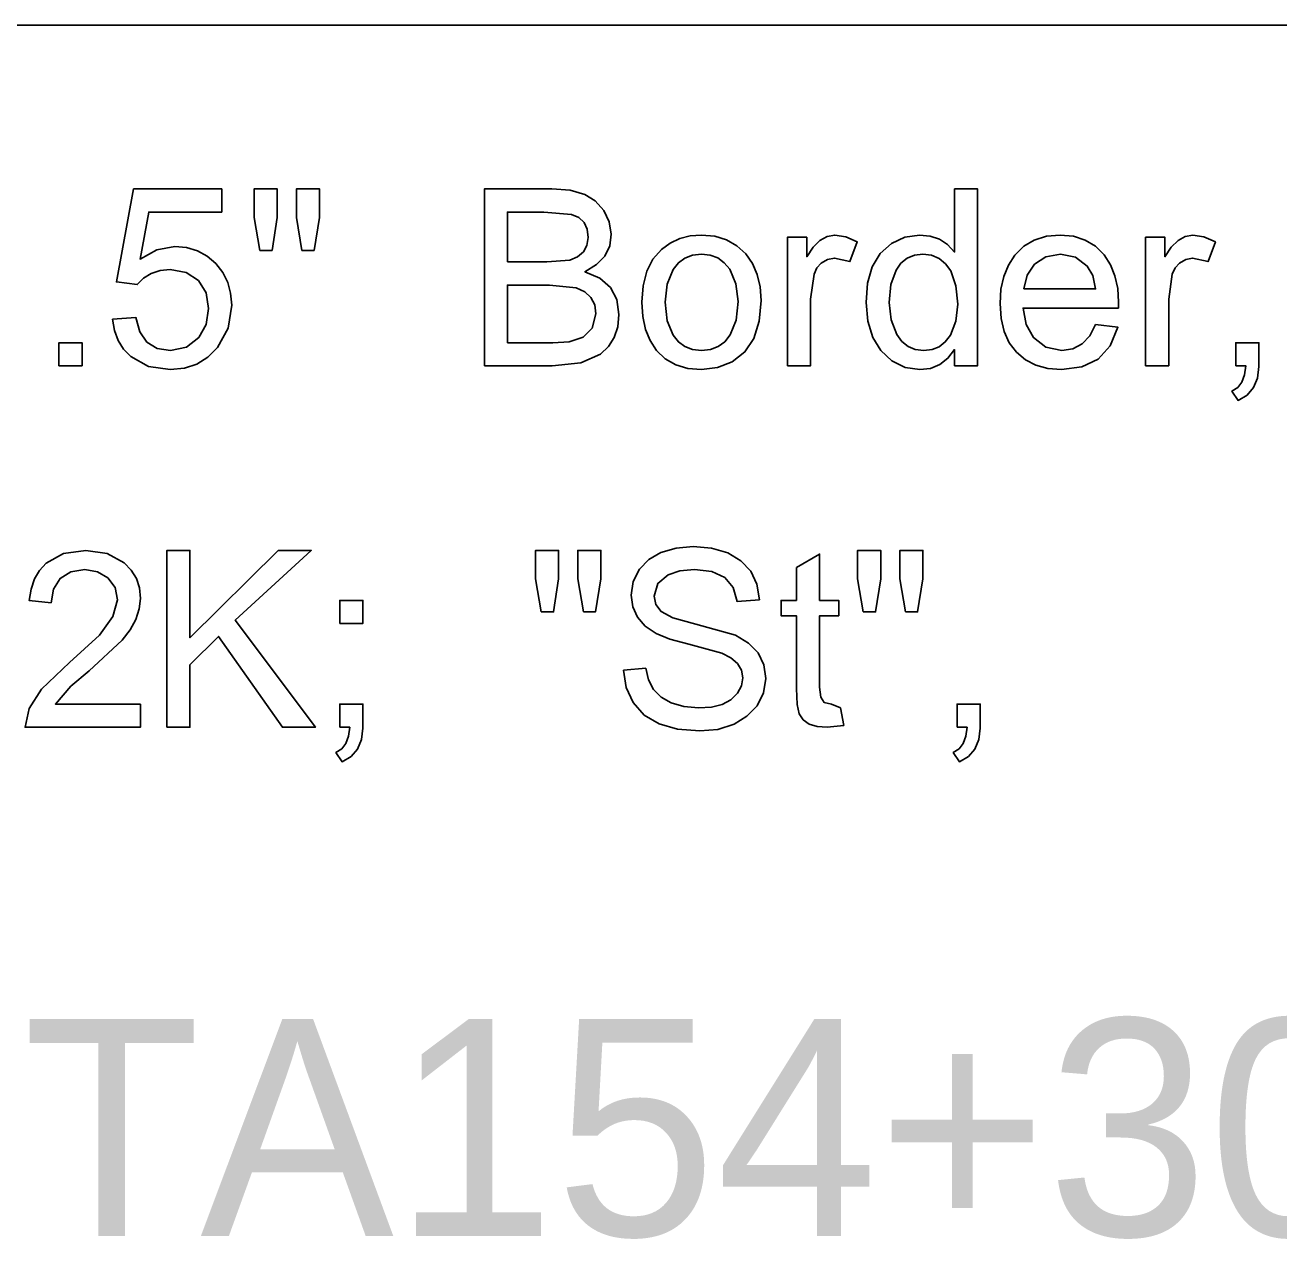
# Model space of a CAD drawing. Extents: x 1001568 to 1002149, y 1840825 to 1841423.
# Drawn here: x 1001921.795 to 1001924.108, y 1840965.23 to 1840967.469 of the extents above; entities that cross this region are included whole.
import ezdxf

# ---------------------------------------------------------------- set-up
doc = ezdxf.new("R2010")
doc.units = 0
for name, color, linetype in [('40', 7, 'Continuous'), ('R_No Plot', 7, 'Continuous'), ('SIGNS', 7, 'Continuous')]:
    doc.layers.add(name, color=color, linetype=linetype)

msp = doc.modelspace()

# ---------------------------------------------------------------- linework, layer by layer
at = {"layer": 'R_No Plot'}
msp.add_line((1001890.6501, 1840967.4691), (1001982.1327, 1840967.4691), dxfattribs=at)
at = {"layer": 'SIGNS'}
for points in [[(1001921.9563, 1840966.9264), (1001921.96, 1840966.9056), (1001921.9669, 1840966.8873), (1001921.9768, 1840966.8714), (1001921.99, 1840966.8579), (1001922.0225, 1840966.8396), (1001922.0628, 1840966.8336), (1001922.0889, 1840966.8362), (1001922.1121, 1840966.8438), (1001922.1324, 1840966.8564), (1001922.1499, 1840966.8741), (1001922.1695, 1840966.9103), (1001922.1762, 1840966.9524), (1001922.1743, 1840966.9743), (1001922.1689, 1840966.9945), (1001922.1598, 1840967.0128), (1001922.1472, 1840967.0292), (1001922.1311, 1840967.0429), (1001922.1131, 1840967.0528), (1001922.0931, 1840967.0586), (1001922.0712, 1840967.0605), (1001922.0384, 1840967.0546), (1001922.0073, 1840967.0375), (1001922.0233, 1840967.1243), (1001922.1579, 1840967.1243), (1001922.1579, 1840967.1669), (1001921.9952, 1840967.1669), (1001921.9635, 1840966.9954), (1001922.0019, 1840966.9904), (1001922.0136, 1840967.0025), (1001922.0278, 1840967.0111), (1001922.044, 1840967.0162), (1001922.0626, 1840967.018), (1001922.0923, 1840967.0129), (1001922.1148, 1840966.998), (1001922.1289, 1840966.9752), (1001922.1337, 1840966.9463), (1001922.1291, 1840966.9169), (1001922.1155, 1840966.8927), (1001922.0926, 1840966.8749), (1001922.0633, 1840966.8691), (1001922.0388, 1840966.8728), (1001922.0199, 1840966.8842), (1001922.0067, 1840966.9033), (1001921.9992, 1840966.93)], [(1001922.228, 1840967.0534), (1001922.2508, 1840967.0534), (1001922.2602, 1840967.1144), (1001922.2602, 1840967.1669), (1001922.2176, 1840967.1669), (1001922.2176, 1840967.1144)], [(1001922.3058, 1840967.0534), (1001922.3282, 1840967.0534), (1001922.3382, 1840967.1144), (1001922.3382, 1840967.1669), (1001922.2956, 1840967.1669), (1001922.2956, 1840967.1144)], [(1001923.2013, 1840966.8407), (1001923.2438, 1840966.8407), (1001923.2438, 1840966.9633), (1001923.2504, 1840967.0097), (1001923.2557, 1840967.0213), (1001923.2635, 1840967.0302), (1001923.2753, 1840967.0369), (1001923.2879, 1840967.0393), (1001923.3165, 1840967.0328), (1001923.33, 1840967.0692), (1001923.3089, 1840967.0786), (1001923.2885, 1840967.0818), (1001923.2743, 1840967.0793), (1001923.261, 1840967.0717), (1001923.2484, 1840967.0592), (1001923.2367, 1840967.0418), (1001923.2367, 1840967.0777), (1001923.2013, 1840967.0777)], [(1001923.8618, 1840966.8407), (1001923.9044, 1840966.8407), (1001923.9044, 1840966.9633), (1001923.9109, 1840967.0097), (1001923.9162, 1840967.0213), (1001923.9241, 1840967.0302), (1001923.9359, 1840967.0369), (1001923.9485, 1840967.0393), (1001923.9771, 1840967.0328), (1001923.9906, 1840967.0692), (1001923.9694, 1840967.0786), (1001923.949, 1840967.0818), (1001923.9348, 1840967.0793), (1001923.9216, 1840967.0717), (1001923.9089, 1840967.0592), (1001923.8973, 1840967.0418), (1001923.8973, 1840967.0777), (1001923.8618, 1840967.0777)], [(1001921.8577, 1840966.8407), (1001921.9003, 1840966.8407), (1001921.9003, 1840966.8832), (1001921.8577, 1840966.8832)], [(1001924.0282, 1840966.8407), (1001924.0466, 1840966.8407), (1001924.0445, 1840966.824), (1001924.0396, 1840966.8106), (1001924.0317, 1840966.8005), (1001924.0211, 1840966.7939), (1001924.0325, 1840966.7769), (1001924.0491, 1840966.7867), (1001924.0611, 1840966.8004), (1001924.0683, 1840966.8178), (1001924.0707, 1840966.8392), (1001924.0707, 1840966.8832), (1001924.0282, 1840966.8832)], [(1001922.008, 1840966.2166), (1001921.851, 1840966.2166), (1001921.8798, 1840966.2496), (1001921.9132, 1840966.2782), (1001921.9739, 1840966.3345), (1001921.9888, 1840966.3536), (1001921.9995, 1840966.3729), (1001922.0058, 1840966.3921), (1001922.008, 1840966.4114), (1001922.0062, 1840966.431), (1001922.0005, 1840966.4485), (1001921.9911, 1840966.4639), (1001921.9781, 1840966.4773), (1001921.9464, 1840966.4945), (1001921.9075, 1840966.5002), (1001921.8663, 1840966.4943), (1001921.8343, 1840966.4764), (1001921.822, 1840966.4631), (1001921.8127, 1840966.4474), (1001921.8063, 1840966.4288), (1001921.8028, 1840966.4077), (1001921.843, 1840966.4036), (1001921.8473, 1840966.4288), (1001921.8598, 1840966.4483), (1001921.8794, 1840966.4607), (1001921.9054, 1840966.4648), (1001921.9286, 1840966.4608), (1001921.9477, 1840966.4496), (1001921.961, 1840966.4316), (1001921.9655, 1840966.4089), (1001921.9572, 1840966.3779), (1001921.9326, 1840966.3437), (1001921.877, 1840966.2931), (1001921.8256, 1840966.2444), (1001921.8024, 1840966.2084), (1001921.7953, 1840966.174), (1001922.008, 1840966.174)], [(1001922.0566, 1840966.174), (1001922.0991, 1840966.174), (1001922.0991, 1840966.289), (1001922.1521, 1840966.3415), (1001922.2699, 1840966.174), (1001922.3306, 1840966.174), (1001922.1828, 1840966.3717), (1001922.323, 1840966.5002), (1001922.2622, 1840966.5002), (1001922.0991, 1840966.3389), (1001922.0991, 1840966.5002), (1001922.0566, 1840966.5002)], [(1001922.747, 1840966.3868), (1001922.7698, 1840966.3868), (1001922.7792, 1840966.4477), (1001922.7792, 1840966.5002), (1001922.7366, 1840966.5002), (1001922.7366, 1840966.4477)], [(1001922.8248, 1840966.3868), (1001922.8472, 1840966.3868), (1001922.8572, 1840966.4477), (1001922.8572, 1840966.5002), (1001922.8146, 1840966.5002), (1001922.8146, 1840966.4477)], [(1001922.8988, 1840966.2791), (1001922.904, 1840966.247), (1001922.9168, 1840966.2194), (1001922.9372, 1840966.1964), (1001922.9645, 1840966.18), (1001922.9985, 1840966.1702), (1001923.0394, 1840966.167), (1001923.0731, 1840966.17), (1001923.1027, 1840966.1796), (1001923.1266, 1840966.1941), (1001923.1451, 1840966.2135), (1001923.1573, 1840966.2375), (1001923.1612, 1840966.2641), (1001923.1576, 1840966.2893), (1001923.1471, 1840966.311), (1001923.1297, 1840966.3289), (1001923.1056, 1840966.3435), (1001923.0322, 1840966.3639), (1001922.9901, 1840966.376), (1001922.9682, 1840966.3873), (1001922.9586, 1840966.4003), (1001922.9556, 1840966.416), (1001922.962, 1840966.4391), (1001922.9812, 1840966.4552), (1001923.003, 1840966.4625), (1001923.0298, 1840966.4648), (1001923.0616, 1840966.4609), (1001923.0855, 1840966.45), (1001923.1011, 1840966.4316), (1001923.1085, 1840966.406), (1001923.1495, 1840966.4091), (1001923.1448, 1840966.4379), (1001923.1335, 1840966.462), (1001923.1155, 1840966.4811), (1001923.091, 1840966.4955), (1001923.0609, 1840966.5045), (1001923.0274, 1840966.5073), (1001922.9957, 1840966.5045), (1001922.9678, 1840966.4963), (1001922.9453, 1840966.4833), (1001922.9281, 1840966.4653), (1001922.9168, 1840966.4428), (1001922.913, 1840966.4177), (1001922.9159, 1840966.3958), (1001922.9245, 1840966.3767), (1001922.939, 1840966.3604), (1001922.9593, 1840966.3469), (1001922.9846, 1840966.3365), (1001923.0192, 1840966.3271), (1001923.0805, 1840966.3106), (1001923.0971, 1840966.3022), (1001923.1091, 1840966.2918), (1001923.1163, 1840966.2793), (1001923.1187, 1840966.2648), (1001923.1163, 1840966.25), (1001923.1093, 1840966.2367), (1001923.097, 1840966.2247), (1001923.0809, 1840966.2161), (1001923.0609, 1840966.211), (1001923.037, 1840966.2095), (1001923.01, 1840966.2119), (1001922.9866, 1840966.2188), (1001922.9681, 1840966.2292), (1001922.9541, 1840966.2434), (1001922.9447, 1840966.2612), (1001922.9398, 1840966.2827)], [(1001923.3411, 1840966.3868), (1001923.3639, 1840966.3868), (1001923.3732, 1840966.4477), (1001923.3732, 1840966.5002), (1001923.3307, 1840966.5002), (1001923.3307, 1840966.4477)], [(1001923.4189, 1840966.3868), (1001923.4413, 1840966.3868), (1001923.4512, 1840966.4477), (1001923.4512, 1840966.5002), (1001923.4087, 1840966.5002), (1001923.4087, 1840966.4477)], [(1001923.2994, 1840966.2099), (1001923.2825, 1840966.2166), (1001923.2691, 1840966.2193), (1001923.2626, 1840966.2291), (1001923.2604, 1840966.2478), (1001923.2604, 1840966.3797), (1001923.2959, 1840966.3797), (1001923.2959, 1840966.408), (1001923.2604, 1840966.408), (1001923.2604, 1840966.4932), (1001923.2179, 1840966.4683), (1001923.2179, 1840966.408), (1001923.1895, 1840966.408), (1001923.1895, 1840966.3797), (1001923.2179, 1840966.3797), (1001923.2179, 1840966.2454), (1001923.2191, 1840966.2159), (1001923.2229, 1840966.1986), (1001923.2301, 1840966.1876), (1001923.2412, 1840966.1799), (1001923.2559, 1840966.1753), (1001923.2744, 1840966.174), (1001923.3051, 1840966.1773)], [(1001922.3756, 1840966.3655), (1001922.4182, 1840966.3655), (1001922.4182, 1840966.408), (1001922.3756, 1840966.408)], [(1001922.3756, 1840966.174), (1001922.394, 1840966.174), (1001922.3919, 1840966.1573), (1001922.387, 1840966.1439), (1001922.3791, 1840966.1338), (1001922.3685, 1840966.1272), (1001922.3799, 1840966.1102), (1001922.3966, 1840966.1201), (1001922.4085, 1840966.1337), (1001922.4157, 1840966.1511), (1001922.4182, 1840966.1725), (1001922.4182, 1840966.2166), (1001922.3756, 1840966.2166)], [(1001923.5142, 1840966.174), (1001923.5326, 1840966.174), (1001923.5305, 1840966.1573), (1001923.5256, 1840966.1439), (1001923.5177, 1840966.1338), (1001923.5071, 1840966.1272), (1001923.5185, 1840966.1102), (1001923.5351, 1840966.1201), (1001923.5471, 1840966.1337), (1001923.5543, 1840966.1511), (1001923.5568, 1840966.1725), (1001923.5568, 1840966.2166), (1001923.5142, 1840966.2166)]]:
    msp.add_lwpolyline(points, close=True, dxfattribs=at)
for points in [[(1001922.6422, 1840966.8407), (1001922.7676, 1840966.8407), (1001922.8199, 1840966.846), (1001922.8566, 1840966.8623), (1001922.8713, 1840966.8763), (1001922.8819, 1840966.8931), (1001922.8883, 1840966.9127), (1001922.8905, 1840966.9352), (1001922.8865, 1840966.9629), (1001922.8747, 1840966.9853), (1001922.8551, 1840967.0024), (1001922.8277, 1840967.0142), (1001922.849, 1840967.0272), (1001922.8643, 1840967.0431), (1001922.8734, 1840967.0618), (1001922.8763, 1840967.0835), (1001922.8727, 1840967.1062), (1001922.8625, 1840967.1272), (1001922.8469, 1840967.1448), (1001922.8273, 1840967.1569), (1001922.8002, 1840967.1644), (1001922.7665, 1840967.1669), (1001922.6422, 1840967.1669), (1001922.6422, 1840966.8407)], [(1001923.5095, 1840966.8407), (1001923.552, 1840966.8407), (1001923.552, 1840967.1669), (1001923.5095, 1840967.1669), (1001923.5095, 1840967.0505), (1001923.4966, 1840967.0641), (1001923.4817, 1840967.0739), (1001923.4644, 1840967.0798), (1001923.4451, 1840967.0818), (1001923.4175, 1840967.0779), (1001923.393, 1840967.0664), (1001923.3723, 1840967.0477), (1001923.3578, 1840967.0233), (1001923.349, 1840966.9932), (1001923.3463, 1840966.9575), (1001923.3496, 1840966.9228), (1001923.3588, 1840966.8931), (1001923.3736, 1840966.8686), (1001923.3938, 1840966.8499), (1001923.4182, 1840966.8375), (1001923.4452, 1840966.8336), (1001923.4652, 1840966.8359), (1001923.4825, 1840966.8429), (1001923.4973, 1840966.8544), (1001923.5095, 1840966.8706), (1001923.5095, 1840966.8407)], [(1001922.6848, 1840967.0322), (1001922.6848, 1840967.1243), (1001922.7518, 1840967.1243), (1001922.8028, 1840967.12), (1001922.8164, 1840967.1139), (1001922.8262, 1840967.1047), (1001922.8319, 1840967.0926), (1001922.8337, 1840967.0775), (1001922.8314, 1840967.0625), (1001922.825, 1840967.0507), (1001922.8143, 1840967.0417), (1001922.7996, 1840967.0357), (1001922.7573, 1840967.0322), (1001922.6848, 1840967.0322)], [(1001922.9329, 1840966.9577), (1001922.9346, 1840966.9313), (1001922.9396, 1840966.9078), (1001922.9481, 1840966.887), (1001922.96, 1840966.8691), (1001922.976, 1840966.8534), (1001922.9953, 1840966.8423), (1001923.0174, 1840966.8357), (1001923.0429, 1840966.8336), (1001923.0723, 1840966.8373), (1001923.0994, 1840966.8481), (1001923.1227, 1840966.8663), (1001923.1394, 1840966.8912), (1001923.1493, 1840966.9227), (1001923.1527, 1840966.961), (1001923.151, 1840966.9862), (1001923.1457, 1840967.009), (1001923.1368, 1840967.0293), (1001923.1245, 1840967.0471), (1001923.1081, 1840967.0622), (1001923.0891, 1840967.073), (1001923.0673, 1840967.0796), (1001923.0429, 1840967.0818), (1001923.0218, 1840967.0802), (1001923.0025, 1840967.0752), (1001922.9849, 1840967.0669), (1001922.9691, 1840967.0554), (1001922.9532, 1840967.0373), (1001922.9419, 1840967.015), (1001922.9351, 1840966.9884), (1001922.9329, 1840966.9577)], [(1001923.7694, 1840966.917), (1001923.7589, 1840966.896), (1001923.7451, 1840966.881), (1001923.7278, 1840966.872), (1001923.7073, 1840966.8691), (1001923.6776, 1840966.8749), (1001923.6549, 1840966.8927), (1001923.6415, 1840966.9167), (1001923.636, 1840966.9471), (1001923.8118, 1840966.9471), (1001923.812, 1840966.9578), (1001923.8103, 1840966.9834), (1001923.8053, 1840967.0066), (1001923.797, 1840967.0271), (1001923.7854, 1840967.0452), (1001923.7693, 1840967.0612), (1001923.7505, 1840967.0726), (1001923.7287, 1840967.0795), (1001923.7042, 1840967.0818), (1001923.6788, 1840967.0795), (1001923.6565, 1840967.0725), (1001923.6371, 1840967.061), (1001923.6207, 1840967.0449), (1001923.6088, 1840967.0265), (1001923.6002, 1840967.0056), (1001923.5951, 1840966.9819), (1001923.5935, 1840966.9557), (1001923.5953, 1840966.9281), (1001923.601, 1840966.904), (1001923.6104, 1840966.883), (1001923.6238, 1840966.8655), (1001923.6403, 1840966.8515), (1001923.6596, 1840966.8416), (1001923.6815, 1840966.8356), (1001923.7064, 1840966.8336), (1001923.7443, 1840966.8385), (1001923.7743, 1840966.8531), (1001923.7964, 1840966.8775), (1001923.8107, 1840966.9118), (1001923.7694, 1840966.917)], [(1001922.9755, 1840966.9578), (1001922.9791, 1840966.9915), (1001922.9903, 1840967.0184), (1001923.0002, 1840967.0306), (1001923.0122, 1840967.0394), (1001923.0264, 1840967.0446), (1001923.0429, 1840967.0463), (1001923.0588, 1840967.0446), (1001923.0727, 1840967.0395), (1001923.0848, 1840967.0308), (1001923.0949, 1840967.0189), (1001923.1063, 1840966.9921), (1001923.1102, 1840966.9591), (1001923.1066, 1840966.9249), (1001923.0956, 1840966.8976), (1001923.0856, 1840966.885), (1001923.0735, 1840966.876), (1001923.0592, 1840966.8707), (1001923.0429, 1840966.8691), (1001923.0264, 1840966.8708), (1001923.0122, 1840966.8761), (1001923.0002, 1840966.8848), (1001922.9903, 1840966.897), (1001922.9791, 1840966.9238), (1001922.9755, 1840966.9578)], [(1001923.3889, 1840966.9576), (1001923.392, 1840966.9905), (1001923.4016, 1840967.0169), (1001923.4105, 1840967.0297), (1001923.4218, 1840967.0389), (1001923.4353, 1840967.0445), (1001923.4511, 1840967.0463), (1001923.467, 1840967.0444), (1001923.481, 1840967.0386), (1001923.4927, 1840967.029), (1001923.5023, 1840967.0157), (1001923.512, 1840966.9882), (1001923.5154, 1840966.9543), (1001923.5119, 1840966.9228), (1001923.5018, 1840966.897), (1001923.4924, 1840966.8846), (1001923.4812, 1840966.8759), (1001923.4679, 1840966.8706), (1001923.4527, 1840966.8691), (1001923.4371, 1840966.8709), (1001923.4237, 1840966.8765), (1001923.4123, 1840966.8857), (1001923.4029, 1840966.8985), (1001923.3924, 1840966.9252), (1001923.3889, 1840966.9576)], [(1001923.6372, 1840966.9825), (1001923.6431, 1840967.0077), (1001923.6568, 1840967.028), (1001923.678, 1840967.0418), (1001923.7046, 1840967.0463), (1001923.7323, 1840967.0408), (1001923.7543, 1840967.0246), (1001923.7644, 1840967.007), (1001923.7696, 1840966.9825), (1001923.6372, 1840966.9825)], [(1001922.6848, 1840966.8832), (1001922.6848, 1840966.9896), (1001922.7625, 1840966.9896), (1001922.8114, 1840966.9843), (1001922.8275, 1840966.977), (1001922.8389, 1840966.9667), (1001922.8457, 1840966.953), (1001922.8479, 1840966.9364), (1001922.8413, 1840966.9103), (1001922.8246, 1840966.8936), (1001922.7987, 1840966.8847), (1001922.7685, 1840966.8832), (1001922.6848, 1840966.8832)]]:
    msp.add_lwpolyline(points, dxfattribs=at)

# ---------------------------------------------------------------- texts
at = {"layer": '40'}
msp.add_text('SS-067-10-STA154+30NB', height=0.4, rotation=0, dxfattribs=at).set_placement((1001918.6996, 1840965.2358))

doc.saveas('drawing.dxf')
